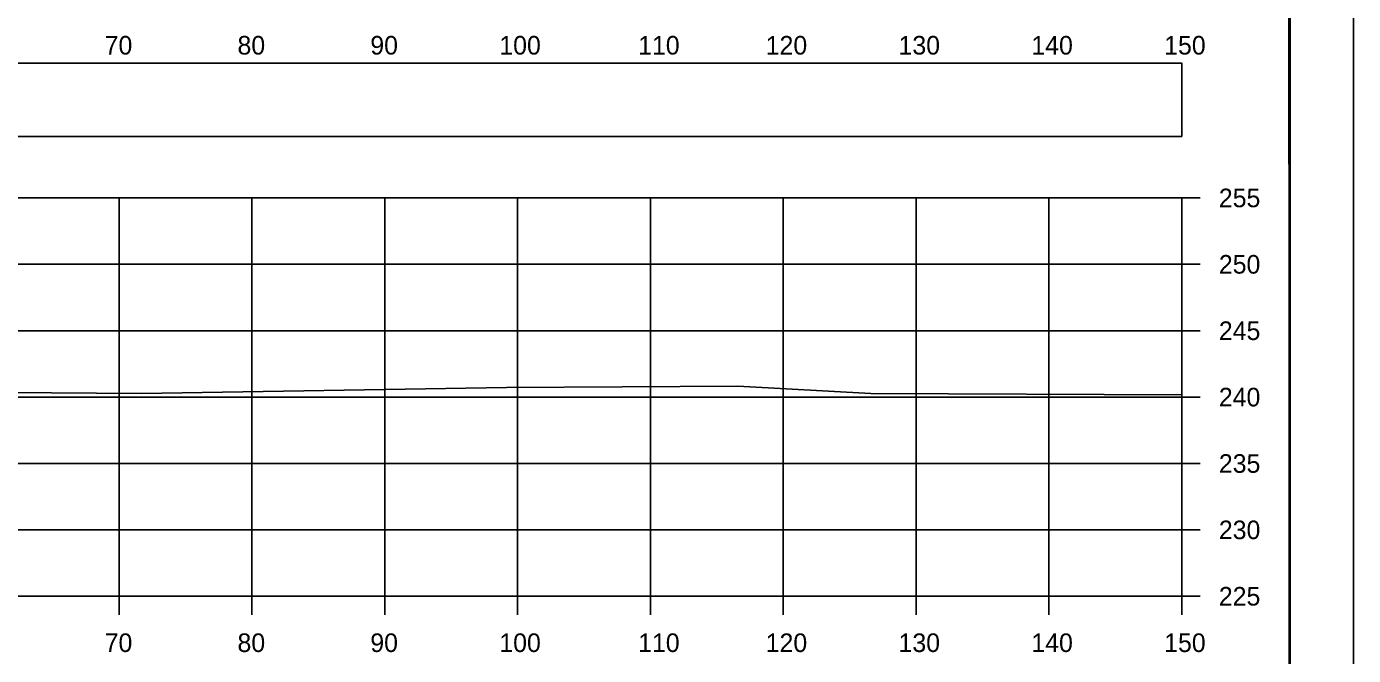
# Model space of a CAD drawing. Extents: x 1369627 to 1374022, y 380035 to 398173.
# Drawn here: x 1370242.3 to 1370342.2, y 380997.7 to 381045.1 of the extents above; entities that cross this region are included whole.
import ezdxf

# ---------------------------------------------------------------- set-up
doc = ezdxf.new("R2010")
doc.units = 0
for name, color, linetype in [('Default', 7, 'Continuous'), ('R_Axis', 7, 'Continuous'), ('R_Axis Annot', 7, 'Continuous'), ('R_Border', 7, 'Continuous'), ('R_Exist Surface', 7, 'Continuous'), ('R_Grid', 7, 'Continuous'), ('R_No Plot', 7, 'Continuous')]:
    doc.layers.add(name, color=color, linetype=linetype)

msp = doc.modelspace()

# ---------------------------------------------------------------- linework, layer by layer
at = {"layer": 'Default'}
msp.add_lwpolyline([(1370029.24, 381036.843), (1370329.239, 381036.843), (1370329.239, 381042.365), (1370029.24, 381042.365)], close=True, dxfattribs=at)
at = {"layer": 'R_Axis'}
for p, q in [((1370329.239, 381002.209), (1370329.239, 381032.209)), ((1370330.639, 381032.209), (1370329.239, 381032.209)), ((1370330.639, 381027.209), (1370329.239, 381027.209)), ((1370330.639, 381022.209), (1370329.239, 381022.209)), ((1370330.639, 381017.209), (1370329.239, 381017.209)), ((1370330.639, 381012.209), (1370329.239, 381012.209)), ((1370330.639, 381007.209), (1370329.239, 381007.209)), ((1370029.239, 381002.209), (1370329.239, 381002.209)), ((1370249.239, 381000.809), (1370249.239, 381002.209)), ((1370259.239, 381000.809), (1370259.239, 381002.209)), ((1370269.239, 381000.809), (1370269.239, 381002.209)), ((1370279.239, 381000.809), (1370279.239, 381002.209)), ((1370289.239, 381000.809), (1370289.239, 381002.209)), ((1370299.239, 381000.809), (1370299.239, 381002.209)), ((1370309.239, 381000.809), (1370309.239, 381002.209)), ((1370319.239, 381000.809), (1370319.239, 381002.209)), ((1370329.239, 381000.809), (1370329.239, 381002.209)), ((1370330.639, 381002.209), (1370329.239, 381002.209))]:
    msp.add_line(p, q, dxfattribs=at)
at = {"layer": 'R_Border'}
msp.add_line((1370337.419, 380892.209), (1370337.419, 381097.669), dxfattribs=at)
at = {"layer": 'R_Exist Surface'}
msp.add_lwpolyline([(1370233.961, 381017.593), (1370250.938, 381017.476), (1370278.409, 381017.929), (1370295.826, 381018.025), (1370305.834, 381017.485), (1370329.239, 381017.376)], dxfattribs=at)
at = {"layer": 'R_Grid'}
for p, q in [((1370029.239, 381032.209), (1370329.239, 381032.209)), ((1370249.239, 381002.209), (1370249.239, 381032.209)), ((1370259.239, 381002.209), (1370259.239, 381032.209)), ((1370269.239, 381002.209), (1370269.239, 381032.209)), ((1370279.239, 381002.209), (1370279.239, 381032.209)), ((1370289.239, 381002.209), (1370289.239, 381032.209)), ((1370299.239, 381002.209), (1370299.239, 381032.209)), ((1370309.239, 381002.209), (1370309.239, 381032.209)), ((1370319.239, 381002.209), (1370319.239, 381032.209)), ((1370329.239, 381002.209), (1370329.239, 381032.209)), ((1370029.239, 381027.209), (1370329.239, 381027.209)), ((1370029.239, 381022.209), (1370329.239, 381022.209)), ((1370029.239, 381017.209), (1370329.239, 381017.209)), ((1370029.239, 381012.209), (1370329.239, 381012.209)), ((1370029.239, 381007.209), (1370329.239, 381007.209)), ((1370029.239, 381002.209), (1370329.239, 381002.209))]:
    msp.add_line(p, q, dxfattribs=at)
at = {"layer": 'R_No Plot'}
for points in [[(1370008.832, 381101.563), (1370342.172, 381101.563), (1370342.172, 380888.226), (1370008.832, 380888.226)], [(1370255.159, 381097.669), (1370274.779, 381097.669), (1370274.779, 381087.789), (1370290.892, 381087.789), (1370314.091, 381087.789), (1370314.091, 381055.118), (1370337.299, 381055.118), (1370337.419, 380892.209), (1370021.239, 380892.209), (1370021.239, 381097.669)]]:
    msp.add_lwpolyline(points, close=True, dxfattribs=at)

# ---------------------------------------------------------------- texts
at = {"layer": 'R_Axis Annot'}
for s, p in [('70', (1370248.154, 381043.009)), ('80', (1370258.154, 381043.009)), ('90', (1370268.154, 381043.009)), ('100', (1370277.867, 381043.009)), ('110', (1370288.319, 381043.009)), ('120', (1370297.922, 381043.009)), ('130', (1370307.922, 381043.009)), ('140', (1370317.922, 381043.009)), ('150', (1370327.922, 381043.009)), ('255', (1370332.039, 381031.509)), ('250', (1370332.039, 381026.509)), ('245', (1370332.039, 381021.509)), ('240', (1370332.039, 381016.509)), ('235', (1370332.039, 381011.509)), ('230', (1370332.039, 381006.509)), ('225', (1370332.039, 381001.509)), ('70', (1370248.154, 380998.009)), ('80', (1370258.154, 380998.009)), ('90', (1370268.154, 380998.009)), ('100', (1370277.867, 380998.009)), ('110', (1370288.319, 380998.009)), ('120', (1370297.922, 380998.009)), ('130', (1370307.922, 380998.009)), ('140', (1370317.922, 380998.009)), ('150', (1370327.922, 380998.009))]:
    msp.add_text(s, height=1.4, dxfattribs=at).set_placement(p)

doc.saveas('drawing.dxf')
